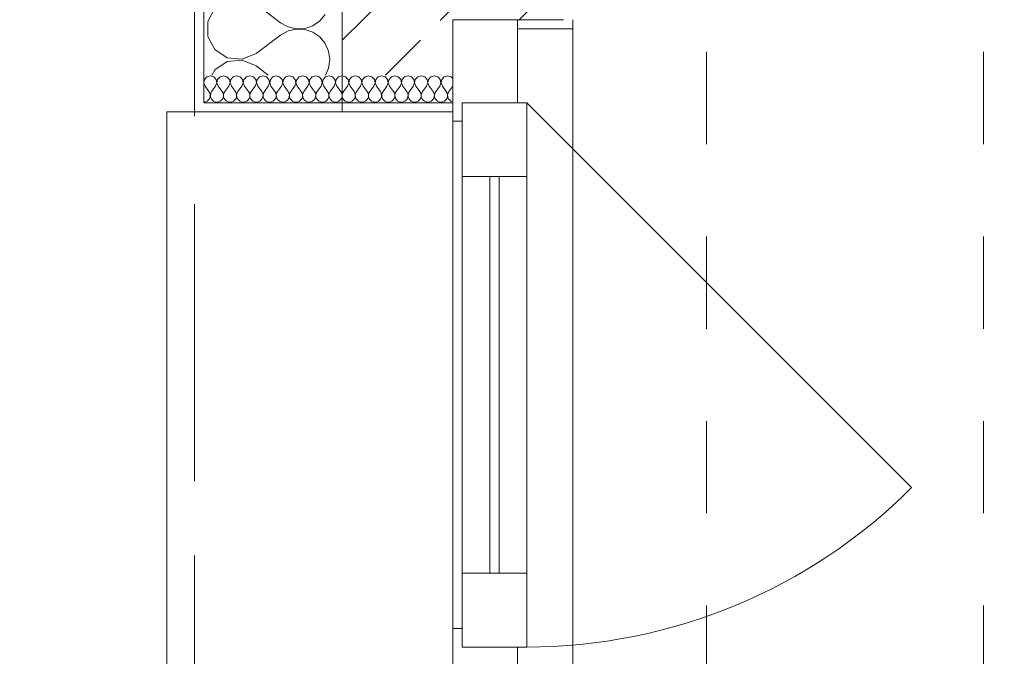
# Model space of a CAD drawing. Header units: metres. Extents: x -3.6 to 84.5, y -11 to 16.8.
# Tile 414 of 656: x 43.5 to 44.6, y -1.6 to -0.9. Entities that reach past the tile are written whole.
import ezdxf

# ---------------------------------------------------------------- set-up
doc = ezdxf.new("R2010")
doc.units = ezdxf.units.M
doc.header["$MEASUREMENT"] = 0
for name, pattern in [('Strichlinie doppelt', [0.546806, 0.264583, -0.105833, 0.070556, -0.105833]), ('Strichlinie eng', [0.115, 0.075, -0.04]), ('Untersicht', [0.1, 0.075, -0.025]), ('Wipeout_Contour', [1, 0, -1])]:
    doc.linetypes.add(name, pattern=pattern)
for name, color, linetype in [('152 - Bemaßung_ Beschriftung.Ausbau', 7, 'Continuous'), ('301 - Elemente.Linie', 7, 'Continuous'), ('451 - Universal.Achsen Raster', 7, 'Continuous'), ('603 - Struktur.Bodenplatte_ Decke Roh', 7, 'Continuous'), ('604 - Struktur.Wand Aussen', 7, 'Continuous')]:
    doc.layers.add(name, color=color, linetype=linetype)
doc.styles.add('ERSTELLTER_STIL_2', font='txt')
doc.dimstyles.new('ERSTELLTER_STIL__3', dxfattribs={"dimtxt": 0.1, "dimasz": 0.0532, "dimexe": 0.18, "dimexo": 0.0625, "dimgap": 0, "dimtad": 1, "dimtih": 1, "dimtoh": 1, "dimzin": 0, "dimdsep": 46, "dimtxsty": 'ERSTELLTER_STIL_2', "dimblk": 'ARROWHEAD_2', "dimblk1": 'ARROWHEAD_2', "dimblk2": 'ARROWHEAD_2', "dimcen": 0.09, "dimse1": 1, "dimse2": 1, "dimclrd": 7, "dimclre": 7, "dimclrt": 7, "dimazin": 0, "dimtfac": 1, "dimtdec": 4, "dimtmove": 0, "dimatfit": 3, "dimfxl": 1, "dimtolj": 1, "dimtzin": 0, "dimarcsym": 0})
pattern_1 = [(0, (0, 0), (0, 0.08660254), [0, -0.05]), (0, (0.025, 0.0433), (0, 0.08660254), [0, -0.05])]

# ---------------------------------------------------------------- blocks, each defined once
blk = doc.blocks.new('*X220')
at = {"layer": '604 - Struktur.Wand Aussen', "color": 7, "linetype": 'Continuous', "lineweight": 5}
for p, q in [((43.7967, -0.8733), (43.8233, -0.8933)), ((43.752, -0.8776), (43.7443, -0.8919)), ((43.8658, -0.8913), (43.8717, -0.8842)), ((43.7443, -0.8919), (43.7443, -0.9081)), ((43.8233, -0.8933), (43.8314, -0.8978)), ((43.8582, -0.8965), (43.8658, -0.8913)), ((43.7967, -0.9267), (43.8233, -0.9067)), ((43.8314, -0.9022), (43.8233, -0.9067)), ((43.8314, -0.8978), (43.8403, -0.8999)), ((43.8403, -0.9001), (43.8314, -0.9022)), ((43.8403, -0.8999), (43.8495, -0.8994)), ((43.8495, -0.9006), (43.8403, -0.9001)), ((43.8495, -0.8994), (43.8582, -0.8965)), ((43.8582, -0.9035), (43.8495, -0.9006)), ((43.8658, -0.9087), (43.8582, -0.9035)), ((43.7443, -0.9081), (43.752, -0.9224)), ((43.8717, -0.9158), (43.8658, -0.9087)), ((43.8754, -0.9242), (43.8717, -0.9158)), ((43.752, -0.9224), (43.7655, -0.9314)), ((43.7817, -0.9329), (43.7967, -0.9267)), ((43.8767, -0.9333), (43.8754, -0.9242)), ((43.7655, -0.9352), (43.752, -0.9442)), ((43.7655, -0.9314), (43.7817, -0.9329)), ((43.7817, -0.9337), (43.7655, -0.9352)), ((43.7967, -0.94), (43.7817, -0.9337)), ((43.8754, -0.9424), (43.8767, -0.9333)), ((43.752, -0.9442), (43.7489, -0.95)), ((43.7967, -0.94), (43.81, -0.95)), ((43.8721, -0.95), (43.8754, -0.9424))]:
    blk.add_line(p, q, dxfattribs=at)
blk = doc.blocks.new('*X223')
at = {"layer": '604 - Struktur.Wand Aussen', "color": 7, "linetype": 'Continuous', "lineweight": 5}
for p, q in [((43.7408, -0.9547), (43.74, -0.9585)), ((43.74, -0.9585), (43.7414, -0.9621)), ((43.7434, -0.9518), (43.7408, -0.9547)), ((43.7471, -0.9507), (43.7434, -0.9518)), ((43.7509, -0.9518), (43.7471, -0.9507)), ((43.7535, -0.9547), (43.7509, -0.9518)), ((43.7529, -0.9621), (43.7543, -0.9585)), ((43.7543, -0.9585), (43.7535, -0.9547)), ((43.755, -0.9547), (43.7543, -0.9585)), ((43.7543, -0.9585), (43.7557, -0.9621)), ((43.7577, -0.9518), (43.755, -0.9547)), ((43.7614, -0.9507), (43.7577, -0.9518)), ((43.7652, -0.9518), (43.7614, -0.9507)), ((43.7678, -0.9547), (43.7652, -0.9518)), ((43.7671, -0.9621), (43.7685, -0.9585)), ((43.7685, -0.9585), (43.7678, -0.9547)), ((43.7693, -0.9547), (43.7686, -0.9585)), ((43.7686, -0.9585), (43.77, -0.9621)), ((43.772, -0.9518), (43.7693, -0.9547)), ((43.7757, -0.9507), (43.772, -0.9518)), ((43.7795, -0.9518), (43.7757, -0.9507)), ((43.7821, -0.9547), (43.7795, -0.9518)), ((43.7814, -0.9621), (43.7828, -0.9585)), ((43.7828, -0.9585), (43.7821, -0.9547)), ((43.7836, -0.9547), (43.7829, -0.9585)), ((43.7829, -0.9585), (43.7843, -0.9621)), ((43.7862, -0.9518), (43.7836, -0.9547)), ((43.79, -0.9507), (43.7862, -0.9518)), ((43.7938, -0.9518), (43.79, -0.9507)), ((43.7964, -0.9547), (43.7938, -0.9518)), ((43.7957, -0.9621), (43.7971, -0.9585)), ((43.7971, -0.9585), (43.7964, -0.9547)), ((43.7979, -0.9547), (43.7972, -0.9585)), ((43.7972, -0.9585), (43.7986, -0.9621)), ((43.8005, -0.9518), (43.7979, -0.9547)), ((43.8043, -0.9507), (43.8005, -0.9518)), ((43.808, -0.9518), (43.8043, -0.9507)), ((43.8107, -0.9547), (43.808, -0.9518)), ((43.81, -0.9621), (43.8114, -0.9585)), ((43.8114, -0.9585), (43.8107, -0.9547)), ((43.8122, -0.9547), (43.8115, -0.9585)), ((43.8115, -0.9585), (43.8129, -0.9621)), ((43.8148, -0.9518), (43.8122, -0.9547)), ((43.8186, -0.9507), (43.8148, -0.9518)), ((43.8223, -0.9518), (43.8186, -0.9507)), ((43.825, -0.9547), (43.8223, -0.9518)), ((43.8243, -0.9621), (43.8257, -0.9585)), ((43.8257, -0.9585), (43.825, -0.9547)), ((43.8265, -0.9547), (43.8257, -0.9585)), ((43.8257, -0.9585), (43.8271, -0.9621)), ((43.8291, -0.9518), (43.8265, -0.9547)), ((43.8329, -0.9507), (43.8291, -0.9518)), ((43.8366, -0.9518), (43.8329, -0.9507)), ((43.8392, -0.9547), (43.8366, -0.9518)), ((43.8386, -0.9621), (43.84, -0.9585)), ((43.84, -0.9585), (43.8392, -0.9547)), ((43.8408, -0.9547), (43.84, -0.9585)), ((43.84, -0.9585), (43.8414, -0.9621)), ((43.8434, -0.9518), (43.8408, -0.9547)), ((43.8471, -0.9507), (43.8434, -0.9518)), ((43.8509, -0.9518), (43.8471, -0.9507)), ((43.8535, -0.9547), (43.8509, -0.9518)), ((43.8529, -0.9621), (43.8543, -0.9585)), ((43.8543, -0.9585), (43.8535, -0.9547)), ((43.855, -0.9547), (43.8543, -0.9585)), ((43.8543, -0.9585), (43.8557, -0.9621)), ((43.8577, -0.9518), (43.855, -0.9547)), ((43.8614, -0.9507), (43.8577, -0.9518)), ((43.8652, -0.9518), (43.8614, -0.9507)), ((43.8678, -0.9547), (43.8652, -0.9518)), ((43.8671, -0.9621), (43.8685, -0.9585)), ((43.8685, -0.9585), (43.8678, -0.9547)), ((43.8693, -0.9547), (43.8686, -0.9585)), ((43.8686, -0.9585), (43.87, -0.9621)), ((43.872, -0.9518), (43.8693, -0.9547)), ((43.8757, -0.9507), (43.872, -0.9518)), ((43.8795, -0.9518), (43.8757, -0.9507)), ((43.8821, -0.9547), (43.8795, -0.9518)), ((43.8814, -0.9621), (43.8828, -0.9585)), ((43.8828, -0.9585), (43.8821, -0.9547)), ((43.8836, -0.9547), (43.8829, -0.9585)), ((43.8829, -0.9585), (43.8843, -0.9621)), ((43.8862, -0.9518), (43.8836, -0.9547)), ((43.89, -0.9507), (43.8862, -0.9518)), ((43.8938, -0.9518), (43.89, -0.9507)), ((43.8964, -0.9547), (43.8938, -0.9518)), ((43.8957, -0.9621), (43.8971, -0.9585)), ((43.8971, -0.9585), (43.8964, -0.9547)), ((43.8979, -0.9547), (43.8972, -0.9585)), ((43.8972, -0.9585), (43.8986, -0.9621)), ((43.9005, -0.9518), (43.8979, -0.9547)), ((43.9043, -0.9507), (43.9005, -0.9518)), ((43.908, -0.9518), (43.9043, -0.9507)), ((43.9107, -0.9547), (43.908, -0.9518)), ((43.91, -0.9621), (43.9114, -0.9585)), ((43.9114, -0.9585), (43.9107, -0.9547)), ((43.9122, -0.9547), (43.9115, -0.9585)), ((43.9115, -0.9585), (43.9129, -0.9621)), ((43.9148, -0.9518), (43.9122, -0.9547)), ((43.9186, -0.9507), (43.9148, -0.9518)), ((43.9223, -0.9518), (43.9186, -0.9507)), ((43.925, -0.9547), (43.9223, -0.9518)), ((43.9243, -0.9621), (43.9257, -0.9585)), ((43.9257, -0.9585), (43.925, -0.9547)), ((43.9265, -0.9547), (43.9257, -0.9585)), ((43.9257, -0.9585), (43.9271, -0.9621)), ((43.9291, -0.9518), (43.9265, -0.9547)), ((43.9329, -0.9507), (43.9291, -0.9518)), ((43.9366, -0.9518), (43.9329, -0.9507)), ((43.9392, -0.9547), (43.9366, -0.9518)), ((43.9386, -0.9621), (43.94, -0.9585)), ((43.94, -0.9585), (43.9392, -0.9547)), ((43.9408, -0.9547), (43.94, -0.9585)), ((43.94, -0.9585), (43.9414, -0.9621)), ((43.9434, -0.9518), (43.9408, -0.9547)), ((43.9471, -0.9507), (43.9434, -0.9518)), ((43.9509, -0.9518), (43.9471, -0.9507)), ((43.9535, -0.9547), (43.9509, -0.9518)), ((43.9529, -0.9621), (43.9543, -0.9585)), ((43.9543, -0.9585), (43.9535, -0.9547)), ((43.955, -0.9547), (43.9543, -0.9585)), ((43.9543, -0.9585), (43.9557, -0.9621)), ((43.9577, -0.9518), (43.955, -0.9547)), ((43.9614, -0.9507), (43.9577, -0.9518)), ((43.9652, -0.9518), (43.9614, -0.9507)), ((43.9678, -0.9547), (43.9652, -0.9518)), ((43.9671, -0.9621), (43.9685, -0.9585)), ((43.9685, -0.9585), (43.9678, -0.9547)), ((43.9693, -0.9547), (43.9686, -0.9585)), ((43.9686, -0.9585), (43.97, -0.9621)), ((43.972, -0.9518), (43.9693, -0.9547)), ((43.9757, -0.9507), (43.972, -0.9518)), ((43.9795, -0.9518), (43.9757, -0.9507)), ((43.9821, -0.9547), (43.9795, -0.9518)), ((43.9814, -0.9621), (43.9828, -0.9585)), ((43.9828, -0.9585), (43.9821, -0.9547)), ((43.9836, -0.9547), (43.9829, -0.9585)), ((43.9829, -0.9585), (43.9843, -0.9621)), ((43.9862, -0.9518), (43.9836, -0.9547)), ((43.99, -0.9507), (43.9862, -0.9518)), ((43.9938, -0.9518), (43.99, -0.9507)), ((43.9964, -0.9547), (43.9938, -0.9518)), ((43.9957, -0.9621), (43.9971, -0.9585)), ((43.9971, -0.9585), (43.9964, -0.9547)), ((43.9979, -0.9547), (43.9972, -0.9585)), ((43.9972, -0.9585), (43.9986, -0.9621)), ((44.0005, -0.9518), (43.9979, -0.9547)), ((44.0043, -0.9507), (44.0005, -0.9518)), ((44.008, -0.9518), (44.0043, -0.9507)), ((44.01, -0.9539), (44.008, -0.9518)), ((43.7414, -0.9621), (43.7457, -0.9679)), ((43.7467, -0.9696), (43.7457, -0.9679)), ((43.7471, -0.9715), (43.7467, -0.9696)), ((43.7476, -0.9696), (43.7472, -0.9715)), ((43.7486, -0.9679), (43.7476, -0.9696)), ((43.7529, -0.9621), (43.7486, -0.9679)), ((43.7557, -0.9621), (43.76, -0.9679)), ((43.761, -0.9696), (43.76, -0.9679)), ((43.7614, -0.9715), (43.761, -0.9696)), ((43.7619, -0.9696), (43.7615, -0.9715)), ((43.7629, -0.9679), (43.7619, -0.9696)), ((43.7671, -0.9621), (43.7629, -0.9679)), ((43.77, -0.9621), (43.7743, -0.9679)), ((43.7752, -0.9696), (43.7743, -0.9679)), ((43.7757, -0.9715), (43.7752, -0.9696)), ((43.7762, -0.9696), (43.7757, -0.9715)), ((43.7771, -0.9679), (43.7762, -0.9696)), ((43.7814, -0.9621), (43.7771, -0.9679)), ((43.7843, -0.9621), (43.7886, -0.9679)), ((43.7895, -0.9696), (43.7886, -0.9679)), ((43.79, -0.9715), (43.7895, -0.9696)), ((43.7905, -0.9696), (43.79, -0.9715)), ((43.7914, -0.9679), (43.7905, -0.9696)), ((43.7957, -0.9621), (43.7914, -0.9679)), ((43.7986, -0.9621), (43.8029, -0.9679)), ((43.8038, -0.9696), (43.8029, -0.9679)), ((43.8043, -0.9715), (43.8038, -0.9696)), ((43.8048, -0.9696), (43.8043, -0.9715)), ((43.8057, -0.9679), (43.8048, -0.9696)), ((43.81, -0.9621), (43.8057, -0.9679)), ((43.8129, -0.9621), (43.8171, -0.9679)), ((43.8181, -0.9696), (43.8171, -0.9679)), ((43.8185, -0.9715), (43.8181, -0.9696)), ((43.819, -0.9696), (43.8186, -0.9715)), ((43.82, -0.9679), (43.819, -0.9696)), ((43.8243, -0.9621), (43.82, -0.9679)), ((43.8271, -0.9621), (43.8314, -0.9679)), ((43.8324, -0.9696), (43.8314, -0.9679)), ((43.8328, -0.9715), (43.8324, -0.9696)), ((43.8333, -0.9696), (43.8329, -0.9715)), ((43.8343, -0.9679), (43.8333, -0.9696)), ((43.8386, -0.9621), (43.8343, -0.9679)), ((43.8414, -0.9621), (43.8457, -0.9679)), ((43.8467, -0.9696), (43.8457, -0.9679)), ((43.8471, -0.9715), (43.8467, -0.9696)), ((43.8476, -0.9696), (43.8472, -0.9715)), ((43.8486, -0.9679), (43.8476, -0.9696)), ((43.8529, -0.9621), (43.8486, -0.9679)), ((43.8557, -0.9621), (43.86, -0.9679)), ((43.861, -0.9696), (43.86, -0.9679)), ((43.8614, -0.9715), (43.861, -0.9696)), ((43.8619, -0.9696), (43.8615, -0.9715)), ((43.8629, -0.9679), (43.8619, -0.9696)), ((43.8671, -0.9621), (43.8629, -0.9679)), ((43.87, -0.9621), (43.8743, -0.9679)), ((43.8752, -0.9696), (43.8743, -0.9679)), ((43.8757, -0.9715), (43.8752, -0.9696)), ((43.8762, -0.9696), (43.8757, -0.9715)), ((43.8771, -0.9679), (43.8762, -0.9696)), ((43.8814, -0.9621), (43.8771, -0.9679)), ((43.8843, -0.9621), (43.8886, -0.9679)), ((43.8895, -0.9696), (43.8886, -0.9679)), ((43.89, -0.9715), (43.8895, -0.9696)), ((43.8905, -0.9696), (43.89, -0.9715)), ((43.8914, -0.9679), (43.8905, -0.9696)), ((43.8957, -0.9621), (43.8914, -0.9679)), ((43.8986, -0.9621), (43.9029, -0.9679)), ((43.9038, -0.9696), (43.9029, -0.9679)), ((43.9043, -0.9715), (43.9038, -0.9696)), ((43.9048, -0.9696), (43.9043, -0.9715)), ((43.9057, -0.9679), (43.9048, -0.9696)), ((43.91, -0.9621), (43.9057, -0.9679)), ((43.9129, -0.9621), (43.9171, -0.9679)), ((43.9181, -0.9696), (43.9171, -0.9679)), ((43.9185, -0.9715), (43.9181, -0.9696)), ((43.919, -0.9696), (43.9186, -0.9715)), ((43.92, -0.9679), (43.919, -0.9696)), ((43.9243, -0.9621), (43.92, -0.9679)), ((43.9271, -0.9621), (43.9314, -0.9679)), ((43.9324, -0.9696), (43.9314, -0.9679)), ((43.9328, -0.9715), (43.9324, -0.9696)), ((43.9333, -0.9696), (43.9329, -0.9715)), ((43.9343, -0.9679), (43.9333, -0.9696)), ((43.9386, -0.9621), (43.9343, -0.9679)), ((43.9414, -0.9621), (43.9457, -0.9679)), ((43.9467, -0.9696), (43.9457, -0.9679)), ((43.9471, -0.9715), (43.9467, -0.9696)), ((43.9476, -0.9696), (43.9472, -0.9715)), ((43.9486, -0.9679), (43.9476, -0.9696)), ((43.9529, -0.9621), (43.9486, -0.9679)), ((43.9557, -0.9621), (43.96, -0.9679)), ((43.961, -0.9696), (43.96, -0.9679)), ((43.9614, -0.9715), (43.961, -0.9696)), ((43.9619, -0.9696), (43.9615, -0.9715)), ((43.9629, -0.9679), (43.9619, -0.9696)), ((43.9671, -0.9621), (43.9629, -0.9679)), ((43.97, -0.9621), (43.9743, -0.9679)), ((43.9752, -0.9696), (43.9743, -0.9679)), ((43.9757, -0.9715), (43.9752, -0.9696)), ((43.9762, -0.9696), (43.9757, -0.9715)), ((43.9771, -0.9679), (43.9762, -0.9696)), ((43.9814, -0.9621), (43.9771, -0.9679)), ((43.9843, -0.9621), (43.9886, -0.9679)), ((43.9895, -0.9696), (43.9886, -0.9679)), ((43.99, -0.9715), (43.9895, -0.9696)), ((43.9905, -0.9696), (43.99, -0.9715)), ((43.9914, -0.9679), (43.9905, -0.9696)), ((43.9957, -0.9621), (43.9914, -0.9679)), ((43.9986, -0.9621), (44.0029, -0.9679)), ((44.0038, -0.9696), (44.0029, -0.9679)), ((44.0043, -0.9715), (44.0038, -0.9696)), ((44.0048, -0.9696), (44.0043, -0.9715)), ((44.0057, -0.9679), (44.0048, -0.9696)), ((44.01, -0.9621), (44.0057, -0.9679)), ((43.74, -0.9793), (43.742, -0.979)), ((43.742, -0.979), (43.7438, -0.9782)), ((43.7438, -0.9782), (43.7453, -0.977)), ((43.7453, -0.977), (43.7464, -0.9753)), ((43.7464, -0.9753), (43.747, -0.9735)), ((43.747, -0.9735), (43.7471, -0.9715)), ((43.7472, -0.9715), (43.7473, -0.9735)), ((43.7473, -0.9735), (43.7479, -0.9753)), ((43.7479, -0.9753), (43.749, -0.977)), ((43.749, -0.977), (43.7505, -0.9782)), ((43.7505, -0.9782), (43.7523, -0.979)), ((43.7523, -0.979), (43.7543, -0.9793)), ((43.7543, -0.9793), (43.7562, -0.979)), ((43.7562, -0.979), (43.758, -0.9782)), ((43.758, -0.9782), (43.7596, -0.977)), ((43.7596, -0.977), (43.7607, -0.9753)), ((43.7607, -0.9753), (43.7613, -0.9735)), ((43.7613, -0.9735), (43.7614, -0.9715)), ((43.7615, -0.9715), (43.7616, -0.9735)), ((43.7616, -0.9735), (43.7622, -0.9753)), ((43.7622, -0.9753), (43.7633, -0.977)), ((43.7633, -0.977), (43.7648, -0.9782)), ((43.7648, -0.9782), (43.7666, -0.979)), ((43.7666, -0.979), (43.7686, -0.9793)), ((43.7686, -0.9793), (43.7705, -0.979)), ((43.7705, -0.979), (43.7723, -0.9782)), ((43.7723, -0.9782), (43.7738, -0.977)), ((43.7738, -0.977), (43.775, -0.9753)), ((43.775, -0.9753), (43.7756, -0.9735)), ((43.7756, -0.9735), (43.7757, -0.9715)), ((43.7757, -0.9715), (43.7758, -0.9735)), ((43.7758, -0.9735), (43.7765, -0.9753)), ((43.7765, -0.9753), (43.7776, -0.977)), ((43.7776, -0.977), (43.7791, -0.9782)), ((43.7791, -0.9782), (43.7809, -0.979)), ((43.7809, -0.979), (43.7829, -0.9793)), ((43.7829, -0.9793), (43.7848, -0.979)), ((43.7848, -0.979), (43.7866, -0.9782)), ((43.7866, -0.9782), (43.7881, -0.977)), ((43.7881, -0.977), (43.7892, -0.9753)), ((43.7892, -0.9753), (43.7899, -0.9735)), ((43.7899, -0.9735), (43.79, -0.9715)), ((43.79, -0.9715), (43.7901, -0.9735)), ((43.7901, -0.9735), (43.7908, -0.9753)), ((43.7908, -0.9753), (43.7919, -0.977)), ((43.7919, -0.977), (43.7934, -0.9782)), ((43.7934, -0.9782), (43.7952, -0.979)), ((43.7952, -0.979), (43.7971, -0.9793)), ((43.7971, -0.9793), (43.7991, -0.979)), ((43.7991, -0.979), (43.8009, -0.9782)), ((43.8009, -0.9782), (43.8024, -0.977)), ((43.8024, -0.977), (43.8035, -0.9753)), ((43.8035, -0.9753), (43.8042, -0.9735)), ((43.8042, -0.9735), (43.8043, -0.9715)), ((43.8043, -0.9715), (43.8044, -0.9735)), ((43.8044, -0.9735), (43.805, -0.9753)), ((43.805, -0.9753), (43.8062, -0.977)), ((43.8062, -0.977), (43.8077, -0.9782)), ((43.8077, -0.9782), (43.8095, -0.979)), ((43.8095, -0.979), (43.8114, -0.9793)), ((43.8114, -0.9793), (43.8134, -0.979)), ((43.8134, -0.979), (43.8152, -0.9782)), ((43.8152, -0.9782), (43.8167, -0.977)), ((43.8167, -0.977), (43.8178, -0.9753)), ((43.8178, -0.9753), (43.8184, -0.9735)), ((43.8184, -0.9735), (43.8185, -0.9715)), ((43.8186, -0.9715), (43.8187, -0.9735)), ((43.8187, -0.9735), (43.8193, -0.9753)), ((43.8193, -0.9753), (43.8204, -0.977)), ((43.8204, -0.977), (43.822, -0.9782)), ((43.822, -0.9782), (43.8238, -0.979)), ((43.8238, -0.979), (43.8257, -0.9793)), ((43.8257, -0.9793), (43.8277, -0.979)), ((43.8277, -0.979), (43.8295, -0.9782)), ((43.8295, -0.9782), (43.831, -0.977)), ((43.831, -0.977), (43.8321, -0.9753)), ((43.8321, -0.9753), (43.8327, -0.9735)), ((43.8327, -0.9735), (43.8328, -0.9715)), ((43.8329, -0.9715), (43.833, -0.9735)), ((43.833, -0.9735), (43.8336, -0.9753)), ((43.8336, -0.9753), (43.8347, -0.977)), ((43.8347, -0.977), (43.8362, -0.9782)), ((43.8362, -0.9782), (43.838, -0.979)), ((43.838, -0.979), (43.84, -0.9793)), ((43.84, -0.9793), (43.842, -0.979)), ((43.842, -0.979), (43.8438, -0.9782)), ((43.8438, -0.9782), (43.8453, -0.977)), ((43.8453, -0.977), (43.8464, -0.9753)), ((43.8464, -0.9753), (43.847, -0.9735)), ((43.847, -0.9735), (43.8471, -0.9715)), ((43.8472, -0.9715), (43.8473, -0.9735)), ((43.8473, -0.9735), (43.8479, -0.9753)), ((43.8479, -0.9753), (43.849, -0.977)), ((43.849, -0.977), (43.8505, -0.9782)), ((43.8505, -0.9782), (43.8523, -0.979)), ((43.8523, -0.979), (43.8543, -0.9793)), ((43.8543, -0.9793), (43.8562, -0.979)), ((43.8562, -0.979), (43.858, -0.9782)), ((43.858, -0.9782), (43.8596, -0.977)), ((43.8596, -0.977), (43.8607, -0.9753)), ((43.8607, -0.9753), (43.8613, -0.9735)), ((43.8613, -0.9735), (43.8614, -0.9715)), ((43.8615, -0.9715), (43.8616, -0.9735)), ((43.8616, -0.9735), (43.8622, -0.9753)), ((43.8622, -0.9753), (43.8633, -0.977)), ((43.8633, -0.977), (43.8648, -0.9782)), ((43.8648, -0.9782), (43.8666, -0.979)), ((43.8666, -0.979), (43.8686, -0.9793)), ((43.8686, -0.9793), (43.8705, -0.979)), ((43.8705, -0.979), (43.8723, -0.9782)), ((43.8723, -0.9782), (43.8738, -0.977)), ((43.8738, -0.977), (43.875, -0.9753)), ((43.875, -0.9753), (43.8756, -0.9735)), ((43.8756, -0.9735), (43.8757, -0.9715)), ((43.8757, -0.9715), (43.8758, -0.9735)), ((43.8758, -0.9735), (43.8765, -0.9753)), ((43.8765, -0.9753), (43.8776, -0.977)), ((43.8776, -0.977), (43.8791, -0.9782)), ((43.8791, -0.9782), (43.8809, -0.979)), ((43.8809, -0.979), (43.8829, -0.9793)), ((43.8829, -0.9793), (43.8848, -0.979)), ((43.8848, -0.979), (43.8866, -0.9782)), ((43.8866, -0.9782), (43.8881, -0.977)), ((43.8881, -0.977), (43.8892, -0.9753)), ((43.8892, -0.9753), (43.8899, -0.9735)), ((43.8899, -0.9735), (43.89, -0.9715)), ((43.89, -0.9715), (43.8901, -0.9735)), ((43.8901, -0.9735), (43.8908, -0.9753)), ((43.8908, -0.9753), (43.8919, -0.977)), ((43.8919, -0.977), (43.8934, -0.9782)), ((43.8934, -0.9782), (43.8952, -0.979)), ((43.8952, -0.979), (43.8971, -0.9793)), ((43.8971, -0.9793), (43.8991, -0.979)), ((43.8991, -0.979), (43.9009, -0.9782)), ((43.9009, -0.9782), (43.9024, -0.977)), ((43.9024, -0.977), (43.9035, -0.9753)), ((43.9035, -0.9753), (43.9042, -0.9735)), ((43.9042, -0.9735), (43.9043, -0.9715)), ((43.9043, -0.9715), (43.9044, -0.9735)), ((43.9044, -0.9735), (43.905, -0.9753)), ((43.905, -0.9753), (43.9062, -0.977)), ((43.9062, -0.977), (43.9077, -0.9782)), ((43.9077, -0.9782), (43.9095, -0.979)), ((43.9095, -0.979), (43.9114, -0.9793)), ((43.9114, -0.9793), (43.9134, -0.979)), ((43.9134, -0.979), (43.9152, -0.9782)), ((43.9152, -0.9782), (43.9167, -0.977)), ((43.9167, -0.977), (43.9178, -0.9753)), ((43.9178, -0.9753), (43.9184, -0.9735)), ((43.9184, -0.9735), (43.9185, -0.9715)), ((43.9186, -0.9715), (43.9187, -0.9735)), ((43.9187, -0.9735), (43.9193, -0.9753)), ((43.9193, -0.9753), (43.9204, -0.977)), ((43.9204, -0.977), (43.922, -0.9782)), ((43.922, -0.9782), (43.9238, -0.979)), ((43.9238, -0.979), (43.9257, -0.9793)), ((43.9257, -0.9793), (43.9277, -0.979)), ((43.9277, -0.979), (43.9295, -0.9782)), ((43.9295, -0.9782), (43.931, -0.977)), ((43.931, -0.977), (43.9321, -0.9753)), ((43.9321, -0.9753), (43.9327, -0.9735)), ((43.9327, -0.9735), (43.9328, -0.9715)), ((43.9329, -0.9715), (43.933, -0.9735)), ((43.933, -0.9735), (43.9336, -0.9753)), ((43.9336, -0.9753), (43.9347, -0.977)), ((43.9347, -0.977), (43.9362, -0.9782)), ((43.9362, -0.9782), (43.938, -0.979)), ((43.938, -0.979), (43.94, -0.9793)), ((43.94, -0.9793), (43.942, -0.979)), ((43.942, -0.979), (43.9438, -0.9782)), ((43.9438, -0.9782), (43.9453, -0.977)), ((43.9453, -0.977), (43.9464, -0.9753)), ((43.9464, -0.9753), (43.947, -0.9735)), ((43.947, -0.9735), (43.9471, -0.9715)), ((43.9472, -0.9715), (43.9473, -0.9735)), ((43.9473, -0.9735), (43.9479, -0.9753)), ((43.9479, -0.9753), (43.949, -0.977)), ((43.949, -0.977), (43.9505, -0.9782)), ((43.9505, -0.9782), (43.9523, -0.979)), ((43.9523, -0.979), (43.9543, -0.9793)), ((43.9543, -0.9793), (43.9562, -0.979)), ((43.9562, -0.979), (43.958, -0.9782)), ((43.958, -0.9782), (43.9596, -0.977)), ((43.9596, -0.977), (43.9607, -0.9753)), ((43.9607, -0.9753), (43.9613, -0.9735)), ((43.9613, -0.9735), (43.9614, -0.9715)), ((43.9615, -0.9715), (43.9616, -0.9735)), ((43.9616, -0.9735), (43.9622, -0.9753)), ((43.9622, -0.9753), (43.9633, -0.977)), ((43.9633, -0.977), (43.9648, -0.9782)), ((43.9648, -0.9782), (43.9666, -0.979)), ((43.9666, -0.979), (43.9686, -0.9793)), ((43.9686, -0.9793), (43.9705, -0.979)), ((43.9705, -0.979), (43.9723, -0.9782)), ((43.9723, -0.9782), (43.9738, -0.977)), ((43.9738, -0.977), (43.975, -0.9753)), ((43.975, -0.9753), (43.9756, -0.9735)), ((43.9756, -0.9735), (43.9757, -0.9715)), ((43.9757, -0.9715), (43.9758, -0.9735)), ((43.9758, -0.9735), (43.9765, -0.9753)), ((43.9765, -0.9753), (43.9776, -0.977)), ((43.9776, -0.977), (43.9791, -0.9782)), ((43.9791, -0.9782), (43.9809, -0.979)), ((43.9809, -0.979), (43.9829, -0.9793)), ((43.9829, -0.9793), (43.9848, -0.979)), ((43.9848, -0.979), (43.9866, -0.9782)), ((43.9866, -0.9782), (43.9881, -0.977)), ((43.9881, -0.977), (43.9892, -0.9753)), ((43.9892, -0.9753), (43.9899, -0.9735)), ((43.9899, -0.9735), (43.99, -0.9715)), ((43.99, -0.9715), (43.9901, -0.9735)), ((43.9901, -0.9735), (43.9908, -0.9753)), ((43.9908, -0.9753), (43.9919, -0.977)), ((43.9919, -0.977), (43.9934, -0.9782)), ((43.9934, -0.9782), (43.9952, -0.979)), ((43.9952, -0.979), (43.9971, -0.9793)), ((43.9971, -0.9793), (43.9991, -0.979)), ((43.9991, -0.979), (44.0009, -0.9782)), ((44.0009, -0.9782), (44.0024, -0.977)), ((44.0024, -0.977), (44.0035, -0.9753)), ((44.0035, -0.9753), (44.0042, -0.9735)), ((44.0042, -0.9735), (44.0043, -0.9715)), ((44.0043, -0.9715), (44.0044, -0.9735)), ((44.0044, -0.9735), (44.005, -0.9753)), ((44.005, -0.9753), (44.0062, -0.977)), ((44.0062, -0.977), (44.0077, -0.9782)), ((44.0077, -0.9782), (44.0095, -0.979)), ((44.0095, -0.979), (44.01, -0.9791))]:
    blk.add_line(p, q, dxfattribs=at)
blk = doc.blocks.new('*D271')
at = {"layer": '152 - Bemaßung_ Beschriftung.Ausbau', "color": 7, "linetype": 'Continuous', "lineweight": 5}
for p, q in [((43.14, -8.6375), (43.14, -8.5325)), ((43.1602, -8.55), (43.1198, -8.62)), ((43.7602, -8.55), (43.7198, -8.62)), ((41.94, -8.585), (43.14, -8.585)), ((43.14, -8.585), (43.74, -8.585))]:
    blk.add_line(p, q, dxfattribs=at)
at = {"layer": '152 - Bemaßung_ Beschriftung.Ausbau', "color": 7, "lineweight": 5, "insert": (43.3641, -8.565), "char_height": 0.1, "attachment_point": 7, "style": 'ERSTELLTER_STIL_2'}
blk.add_mtext('\\A1;{\\pql;\\fArial|b0|i0|c0|p38;60}', dxfattribs=at)
blk = doc.blocks.new('ARROWHEAD_2')
at = {"color": 0, "linetype": 'Continuous', "lineweight": 0}
for p, q in [((-0.378, -0.655), (0.378, 0.655)), ((0, 0), (-1, 0))]:
    blk.add_line(p, q, dxfattribs=at)
blk = doc.blocks.new('*D292')
at = {"layer": '152 - Bemaßung_ Beschriftung.Ausbau', "color": 7, "linetype": 'Continuous', "lineweight": 5}
for p, q in [((40.44, -9.1375), (40.44, -9.0325)), ((40.4602, -9.05), (40.4198, -9.12)), ((44.0102, -9.05), (43.9698, -9.12)), ((40.365, -9.085), (40.44, -9.085)), ((40.44, -9.085), (43.99, -9.085))]:
    blk.add_line(p, q, dxfattribs=at)
at = {"layer": '152 - Bemaßung_ Beschriftung.Ausbau', "color": 7, "lineweight": 5, "char_height": 0.1, "attachment_point": 7, "style": 'ERSTELLTER_STIL_2'}
for s, insert in [('\\A1;{\\pql;\\fArial|b0|i0|c0|p38;7\\fArial|b0|i0|c0|p38;\\A1{\\H.66x;\\S5^  ;}}', (40.4603, -9.0661)), ('\\A1;{\\pql;\\fArial|b0|i0|c0|p38;3,55}', (42.145, -9.065))]:
    blk.add_mtext(s, dxfattribs=dict(at, insert=insert))
blk = doc.blocks.new('*D293')
at = {"layer": '152 - Bemaßung_ Beschriftung.Ausbau', "color": 7, "linetype": 'Continuous', "lineweight": 5}
for p, q in [((43.99, -9.1375), (43.99, -9.0325)), ((44.0102, -9.05), (43.9698, -9.12)), ((44.5602, -9.05), (44.5198, -9.12)), ((40.44, -9.085), (43.99, -9.085)), ((43.99, -9.085), (44.54, -9.085))]:
    blk.add_line(p, q, dxfattribs=at)
at = {"layer": '152 - Bemaßung_ Beschriftung.Ausbau', "color": 7, "lineweight": 5, "insert": (44.1891, -9.065), "char_height": 0.1, "attachment_point": 7, "style": 'ERSTELLTER_STIL_2'}
blk.add_mtext('\\A1;{\\pql;\\fArial|b0|i0|c0|p38;55}', dxfattribs=at)
blk = doc.blocks.new('*D294')
at = {"layer": '152 - Bemaßung_ Beschriftung.Ausbau', "color": 7, "linetype": 'Continuous', "lineweight": 5}
for p, q in [((44.54, -9.1375), (44.54, -9.0325)), ((44.5602, -9.05), (44.5198, -9.12)), ((44.8102, -9.05), (44.7698, -9.12)), ((43.99, -9.085), (44.54, -9.085)), ((44.54, -9.085), (44.79, -9.085))]:
    blk.add_line(p, q, dxfattribs=at)
at = {"layer": '152 - Bemaßung_ Beschriftung.Ausbau', "color": 7, "lineweight": 5, "insert": (44.5891, -9.065), "char_height": 0.1, "attachment_point": 7, "style": 'ERSTELLTER_STIL_2'}
blk.add_mtext('\\A1;{\\pql;\\fArial|b0|i0|c0|p38;25}', dxfattribs=at)
blk = doc.blocks.new('*D295')
at = {"layer": '152 - Bemaßung_ Beschriftung.Ausbau', "color": 7, "linetype": 'Continuous', "lineweight": 5}
for p, q in [((44.79, -9.1375), (44.79, -9.0325)), ((44.8102, -9.05), (44.7698, -9.12)), ((47.3102, -9.05), (47.2698, -9.12)), ((44.54, -9.085), (44.79, -9.085)), ((44.79, -9.085), (47.29, -9.085))]:
    blk.add_line(p, q, dxfattribs=at)
at = {"layer": '152 - Bemaßung_ Beschriftung.Ausbau', "color": 7, "lineweight": 5, "char_height": 0.1, "attachment_point": 7, "style": 'ERSTELLTER_STIL_2'}
for s, insert in [('\\A1;{\\pql;\\fArial|b0|i0|c0|p38;2,50}', (45.8311, -9.065)), ('\\A1;{\\pql;\\fArial|b0|i0|c0|p38;15}', (47.118, -9.065))]:
    blk.add_mtext(s, dxfattribs=dict(at, insert=insert))
blk = doc.blocks.new('*D480')
at = {"layer": '152 - Bemaßung_ Beschriftung.Ausbau', "color": 7, "linetype": 'Continuous', "lineweight": 5}
for p, q in [((-0.165, -10.1375), (-0.165, -10.0325)), ((-0.1448, -10.05), (-0.1852, -10.12)), ((43.7602, -10.05), (43.7198, -10.12)), ((-0.1992, -10.085), (-0.165, -10.085)), ((-0.165, -10.085), (43.74, -10.085))]:
    blk.add_line(p, q, dxfattribs=at)
at = {"layer": '152 - Bemaßung_ Beschriftung.Ausbau', "color": 7, "lineweight": 5, "char_height": 0.1, "attachment_point": 7, "style": 'ERSTELLTER_STIL_2'}
for s, insert in [('\\A1;{\\pql;\\fArial|b0|i0|c0|p38;43,90\\fArial|b0|i0|c0|p38;\\A1{\\H.66x;\\S5^  ;}}', (21.5156, -10.0844)), ('\\A1;{\\pql;\\fArial|b0|i0|c0|p38;15}', (43.568, -10.065))]:
    blk.add_mtext(s, dxfattribs=dict(at, insert=insert))
blk = doc.blocks.new('*D516')
at = {"layer": '152 - Bemaßung_ Beschriftung.Ausbau', "color": 7, "linetype": 'Continuous', "lineweight": 5}
for p, q in [((40.28, -9.6375), (40.28, -9.5325)), ((40.3002, -9.55), (40.2598, -9.62)), ((43.6002, -9.55), (43.5598, -9.62)), ((39.98, -9.585), (40.28, -9.585)), ((40.28, -9.585), (43.58, -9.585))]:
    blk.add_line(p, q, dxfattribs=at)
at = {"layer": '152 - Bemaßung_ Beschriftung.Ausbau', "color": 7, "lineweight": 5, "insert": (41.797, -9.565), "char_height": 0.1, "attachment_point": 7, "style": 'ERSTELLTER_STIL_2'}
blk.add_mtext('\\A1;{\\pql;\\fArial|b0|i0|c0|p38;3,30}', dxfattribs=at)
blk = doc.blocks.new('*D517')
at = {"layer": '152 - Bemaßung_ Beschriftung.Ausbau', "color": 7, "linetype": 'Continuous', "lineweight": 5}
for p, q in [((43.58, -9.6375), (43.58, -9.5325)), ((43.6002, -9.55), (43.5598, -9.62)), ((43.9002, -9.55), (43.8598, -9.62)), ((40.28, -9.585), (43.58, -9.585)), ((43.58, -9.585), (43.88, -9.585))]:
    blk.add_line(p, q, dxfattribs=at)
at = {"layer": '152 - Bemaßung_ Beschriftung.Ausbau', "color": 7, "lineweight": 5, "insert": (43.6541, -9.565), "char_height": 0.1, "attachment_point": 7, "style": 'ERSTELLTER_STIL_2'}
blk.add_mtext('\\A1;{\\pql;\\fArial|b0|i0|c0|p38;30}', dxfattribs=at)
blk = doc.blocks.new('*D518')
at = {"layer": '152 - Bemaßung_ Beschriftung.Ausbau', "color": 7, "linetype": 'Continuous', "lineweight": 5}
for p, q in [((43.88, -9.6375), (43.88, -9.5325)), ((43.9002, -9.55), (43.8598, -9.62)), ((47.2002, -9.55), (47.1598, -9.62)), ((43.58, -9.585), (43.88, -9.585)), ((43.88, -9.585), (47.18, -9.585))]:
    blk.add_line(p, q, dxfattribs=at)
at = {"layer": '152 - Bemaßung_ Beschriftung.Ausbau', "color": 7, "lineweight": 5, "insert": (45.397, -9.565), "char_height": 0.1, "attachment_point": 7, "style": 'ERSTELLTER_STIL_2'}
blk.add_mtext('\\A1;{\\pql;\\fArial|b0|i0|c0|p38;3,30}', dxfattribs=at)
blk = doc.blocks.new('*D519')
at = {"layer": '152 - Bemaßung_ Beschriftung.Ausbau', "color": 7, "linetype": 'Continuous', "lineweight": 5}
for p, q in [((47.18, -9.6375), (47.18, -9.5325)), ((47.2002, -9.55), (47.1598, -9.62)), ((47.5002, -9.55), (47.4598, -9.62)), ((43.88, -9.585), (47.18, -9.585)), ((47.18, -9.585), (47.48, -9.585))]:
    blk.add_line(p, q, dxfattribs=at)
at = {"layer": '152 - Bemaßung_ Beschriftung.Ausbau', "color": 7, "lineweight": 5, "insert": (47.2541, -9.565), "char_height": 0.1, "attachment_point": 7, "style": 'ERSTELLTER_STIL_2'}
blk.add_mtext('\\A1;{\\pql;\\fArial|b0|i0|c0|p38;30}', dxfattribs=at)
blk = doc.blocks.new('*D633')
at = {"layer": '152 - Bemaßung_ Beschriftung.Ausbau', "color": 7, "linetype": 'Continuous', "lineweight": 5}
for p, q in [((43.74, -0.7175), (43.74, -0.6125)), ((43.89, -0.7175), (43.89, -0.6125)), ((43.7602, -0.63), (43.7198, -0.7)), ((43.9102, -0.63), (43.8698, -0.7)), ((43.7058, -0.665), (43.74, -0.665)), ((43.74, -0.665), (43.89, -0.665))]:
    blk.add_line(p, q, dxfattribs=at)
at = {"layer": '152 - Bemaßung_ Beschriftung.Ausbau', "color": 7, "lineweight": 5, "insert": (43.568, -0.645), "char_height": 0.1, "attachment_point": 7, "style": 'ERSTELLTER_STIL_2'}
blk.add_mtext('\\A1;{\\pql;\\fArial|b0|i0|c0|p38;15}', dxfattribs=at)
blk = doc.blocks.new('*D634')
at = {"layer": '152 - Bemaßung_ Beschriftung.Ausbau', "color": 7, "linetype": 'Continuous', "lineweight": 5}
for p, q in [((43.89, -0.7175), (43.89, -0.6125)), ((44.13, -0.7175), (44.13, -0.6125)), ((43.9102, -0.63), (43.8698, -0.7)), ((44.1098, -0.7), (44.1502, -0.63)), ((44.1552, -0.63), (44.1148, -0.7)), ((43.89, -0.665), (44.13, -0.665))]:
    blk.add_line(p, q, dxfattribs=at)
at = {"color": 254, "linetype": 'Wipeout_Contour', "lineweight": 0, "ltscale": 176.067771}
blk.add_wipeout([(43.9154, -0.6638), (44.1046, -0.6638), (44.1046, -0.5263), (43.9154, -0.5263)], dxfattribs=at).dxf.layer = '152 - Bemaßung_ Beschriftung.Ausbau'
at = {"layer": '152 - Bemaßung_ Beschriftung.Ausbau', "color": 7, "lineweight": 5, "insert": (43.9341, -0.645), "char_height": 0.1, "attachment_point": 7, "style": 'ERSTELLTER_STIL_2'}
blk.add_mtext('\\A1;{\\pql;\\fArial|b0|i0|c0|p38;24}', dxfattribs=at)
blk = doc.blocks.new('*D635')
at = {"layer": '152 - Bemaßung_ Beschriftung.Ausbau', "color": 7, "linetype": 'Continuous', "lineweight": 5}
for p, q in [((44.13, -0.7175), (44.13, -0.6125)), ((44.135, -0.7175), (44.135, -0.6125)), ((44.1098, -0.7), (44.1502, -0.63)), ((44.1552, -0.63), (44.1148, -0.7)), ((44.13, -0.665), (44.135, -0.665))]:
    blk.add_line(p, q, dxfattribs=at)
blk = doc.blocks.new('*D644')
at = {"layer": '152 - Bemaßung_ Beschriftung.Ausbau', "color": 7, "linetype": 'Continuous', "lineweight": 5}
for p, q in [((-0.165, -10.6375), (-0.165, -10.5325)), ((62.425, -10.6375), (62.425, -10.5325)), ((-0.1448, -10.55), (-0.1852, -10.62)), ((62.4048, -10.62), (62.4452, -10.55)), ((-0.1992, -10.585), (-0.165, -10.585)), ((-0.165, -10.585), (62.425, -10.585)), ((62.425, -10.585), (62.4593, -10.585))]:
    blk.add_line(p, q, dxfattribs=at)
at = {"layer": '152 - Bemaßung_ Beschriftung.Ausbau', "color": 7, "lineweight": 5, "insert": (30.959, -10.565), "char_height": 0.1, "attachment_point": 7, "style": 'ERSTELLTER_STIL_2'}
blk.add_mtext('\\A1;{\\pql;\\fArial|b0|i0|c0|p38;62,59}', dxfattribs=at)

msp = doc.modelspace()

# ---------------------------------------------------------------- hatches: boundary and pattern name
at = {"layer": '604 - Struktur.Wand Aussen', "linetype": 'Continuous', "lineweight": 0, "true_color": 0x000000}
h = msp.add_hatch(dxfattribs=at)
h.set_pattern_fill('Beton__Stahlbeton_0001', color=18, style=0, pattern_type=2)
h.set_pattern_definition([(45, (0, 0), (-0.0848528, 0.0848528), []), (45, (-0.04243, 0.04243), (-0.0848528, 0.0848528), [0.09, -0.03])])
h.paths.add_polyline_path([(44.13, 0.005), (43.89, 0.005), (43.89, -0.95), (44.01, -0.95), (44.01, -0.89), (44.08, -0.89), (44.13, -0.89)])
h = msp.add_hatch(dxfattribs=at)
h.set_pattern_fill('Verputz_0001', color=18, style=0, pattern_type=2)
h.set_pattern_definition(pattern_1)
h.paths.add_polyline_path([(43.73, -0.155), (43.73, -0.98), (43.74, -0.98), (43.74, -0.155)])
h = msp.add_hatch(dxfattribs=at)
h.set_pattern_fill('Gips_0001', color=18, style=0, pattern_type=2)
h.set_pattern_definition([(45, (0, 0), (-0.01767767, 0.01767767), [0, -0.025])])
h.paths.add_polyline_path([(44.14, -0.89), (44.08, -0.89), (44.08, -0.9), (44.14, -0.9)])
h = msp.add_hatch(dxfattribs=at)
h.set_pattern_fill('Verputz_0001', color=18, style=0, pattern_type=2)
h.set_pattern_definition(pattern_1)
h.paths.add_polyline_path([(43.73, -0.98), (43.73, -0.99), (44.01, -0.99), (44.01, -0.98)])

# ---------------------------------------------------------------- linework, layer by layer
at = {"layer": '301 - Elemente.Linie', "color": 7, "linetype": 'Untersicht', "lineweight": 13}
for p, q in [((44.285, -0.525), (44.285, -8.085)), ((44.585, -0.525), (44.585, -8.085))]:
    msp.add_line(p, q, dxfattribs=at)
at = {"layer": '603 - Struktur.Bodenplatte_ Decke Roh', "color": 7, "linetype": 'Continuous', "lineweight": 18, "flags": 128}
msp.add_lwpolyline([(43.89, 0.005), (43.89, -8.085), (55.11, -8.085)], dxfattribs=at)
at = {"layer": '604 - Struktur.Wand Aussen', "color": 7, "linetype": 'Continuous', "lineweight": 13}
for p, q in [((43.89, -0.005), (43.89, -0.95)), ((44.01, -0.95), (44.01, -0.89)), ((44.01, -0.89), (44.08, -0.89)), ((44.01, -0.89), (44.08, -0.89)), ((44.01, -0.89), (44.08, -0.89)), ((44.01, -0.95), (44.01, -0.89)), ((44.01, -0.95), (44.01, -0.89)), ((44.13, -0.89), (44.08, -0.89))]:
    msp.add_line(p, q, dxfattribs=at)
at = {"layer": '604 - Struktur.Wand Aussen', "color": 7, "linetype": 'Continuous', "lineweight": 5}
for p, q in [((43.74, -0.155), (43.74, -0.95)), ((44.08, -0.89), (44.08, -0.9)), ((44.08, -0.89), (44.08, -0.9)), ((44.08, -0.89), (44.08, -0.9)), ((44.14, -0.89), (44.14, -0.9)), ((44.08, -0.9), (44.13, -0.9)), ((44.08, -0.9), (44.13, -0.9)), ((44.13, -0.9), (44.14, -0.9)), ((44.13, -0.9), (44.14, -0.9)), ((43.74, -0.95), (43.74, -0.98)), ((44.01, -0.95), (44.01, -0.98)), ((44.01, -0.95), (44.01, -0.98)), ((44.01, -0.95), (44.01, -0.98)), ((43.73, -0.98), (43.73, -0.99)), ((44.01, -0.98), (43.74, -0.98)), ((43.74, -0.98), (44.01, -0.98)), ((44.01, -0.98), (44.01, -0.99)), ((43.73, -0.99), (43.74, -0.99)), ((43.74, -0.99), (43.88, -0.99)), ((43.88, -0.99), (43.89, -0.99)), ((43.89, -0.99), (44.01, -0.99))]:
    msp.add_line(p, q, dxfattribs=at)
at = {"layer": '604 - Struktur.Wand Aussen', "color": 7, "linetype": 'Continuous', "lineweight": 9}
for p, q in [((44.08, -0.98), (44.08, -0.89)), ((44.14, -3.28), (44.14, -0.9)), ((44.02, -1), (44.02, -0.98)), ((44.02, -0.98), (44.08, -0.98)), ((44.09, -0.98), (44.02, -0.98)), ((44.02, -0.98), (44.02, -1.06)), ((44.09, -1.06), (44.09, -0.98)), ((44.09, -0.98), (44.5072, -1.3972)), ((44.02, -1.06), (44.02, -1.49)), ((44.02, -1.06), (44.09, -1.06)), ((44.05, -1.06), (44.05, -1.49)), ((44.06, -1.49), (44.06, -1.06)), ((44.09, -1.49), (44.09, -1.06)), ((44.09, -1.49), (44.02, -1.49)), ((44.02, -1.49), (44.02, -1.57)), ((44.09, -1.57), (44.09, -1.49)), ((44.02, -1.57), (44.02, -1.55)), ((44.08, -1.57), (44.02, -1.57)), ((44.02, -1.57), (44.09, -1.57)), ((44.08, -1.59), (44.08, -1.57))]:
    msp.add_line(p, q, dxfattribs=at)
at = {"layer": '604 - Struktur.Wand Aussen', "color": 7, "linetype": 'Strichlinie eng', "lineweight": 9}
msp.add_line((44.14, -3.28), (44.14, -0.9), dxfattribs=at)
at = {"layer": '604 - Struktur.Wand Aussen', "color": 7, "linetype": 'Continuous', "lineweight": 5, "flags": 128}
msp.add_lwpolyline([(43.73, -0.155), (43.73, -0.98)], dxfattribs=at)
at = {"layer": '604 - Struktur.Wand Aussen', "color": 7, "linetype": 'Continuous', "lineweight": 9}
msp.add_arc((44.09, -0.98), 0.59, 270, 315, dxfattribs=at)
msp.add_point((44.14, -0.9), dxfattribs=at)

# ---------------------------------------------------------------- block references
at = {"layer": '604 - Struktur.Wand Aussen', "color": 7, "lineweight": 18}
for name in ['*X220', '*X223']:
    msp.add_blockref(name, (0, 0), dxfattribs=at)

# ---------------------------------------------------------------- dimensions: what is measured, and where the dimension line sits
at = {"layer": '152 - Bemaßung_ Beschriftung.Ausbau', "color": 7, "linetype": 'Continuous', "lineweight": 5}
for base, p1, p2, picture, middle in [((47.29, -9.085), (44.79, 1.5575), (47.29, 2.9357), '*D295', (45.961, -9.015)), ((43.58, -9.585), (40.28, 0.7), (43.58, 0.7), '*D516', (41.9268, -9.515))]:
    dim = msp.add_linear_dim(base=base, p1=p1, p2=p2, dimstyle='ERSTELLTER_STIL__3', dxfattribs=at)
    dim.commit()
    dim.dimension.update_dxf_attribs({"geometry": picture, "text_midpoint": middle, "dimtype": 160})

# ---------------------------------------------------------------- next in the draw order: wipeouts: each hides what was drawn before it
at = {"color": 254, "linetype": 'Wipeout_Contour', "lineweight": 0, "ltscale": 264.111348}
msp.add_wipeout([(44.01, -3.19), (44.01, -0.99), (43.73, -0.99), (43.7, -0.99), (43.7, -3.19), (43.73, -3.19)], dxfattribs=at).dxf.layer = '604 - Struktur.Wand Aussen'

# ---------------------------------------------------------------- next in the draw order: linework, layer by layer
at = {"layer": '451 - Universal.Achsen Raster', "color": 160, "linetype": 'Strichlinie doppelt', "lineweight": 9, "true_color": 0x3232ff}
msp.add_line((43.73, -10.585), (43.73, 16.355), dxfattribs=at)
at = {"layer": '604 - Struktur.Wand Aussen', "color": 7, "linetype": 'Continuous', "lineweight": 9}
for p, q in [((44.01, -0.89), (44.01, -1)), ((43.7, -3.19), (43.7, -0.99)), ((43.7, -0.99), (43.73, -0.99)), ((44.01, -1), (44.01, -1.55)), ((44.01, -1), (44.02, -1)), ((44.02, -1.55), (44.01, -1.55)), ((44.01, -1.55), (44.01, -1.59))]:
    msp.add_line(p, q, dxfattribs=at)
at = {"layer": '604 - Struktur.Wand Aussen', "color": 7, "linetype": 'Continuous', "lineweight": 5}
for p, q in [((44.01, -0.98), (44.01, -0.99)), ((44.01, -0.98), (44.01, -0.99)), ((43.73, -0.99), (43.74, -0.99)), ((43.74, -0.99), (43.88, -0.99)), ((43.88, -0.99), (43.89, -0.99)), ((43.89, -0.99), (44.01, -0.99))]:
    msp.add_line(p, q, dxfattribs=at)
at = {"layer": '604 - Struktur.Wand Aussen', "color": 7, "linetype": 'Strichlinie eng', "lineweight": 9}
msp.add_line((43.73, -3.19), (43.73, -0.99), dxfattribs=at)

# ---------------------------------------------------------------- next in the draw order: dimensions: what is measured, and where the dimension line sits
at = {"layer": '152 - Bemaßung_ Beschriftung.Ausbau', "color": 7, "linetype": 'Continuous', "lineweight": 5}
for base, p1, p2, picture, middle in [((43.99, -9.085), (40.44, 2.0325), (43.99, 0.945), '*D292', (42.2748, -9.015)), ((44.54, -9.085), (43.99, 0.945), (44.54, 1.6075), '*D293', (44.2653, -9.015)), ((44.79, -9.085), (44.54, 1.6075), (44.79, 1.5575), '*D294', (44.6653, -9.015)), ((43.88, -9.585), (43.58, 0.7), (43.88, 0.7), '*D517', (43.7303, -9.515)), ((47.18, -9.585), (43.88, 0.7), (47.18, 0.7), '*D518', (45.5268, -9.515)), ((47.48, -9.585), (47.18, 0.7), (47.48, 0.7), '*D519', (47.3303, -9.515)), ((43.74, -8.585), (43.14, 0.125), (43.74, -8.085), '*D271', (43.4404, -8.515)), ((43.740001, -10.085), (-0.165, -0.145), (43.740001, -8.085), '*D480', (21.81866, -10.015)), ((43.89, -0.665), (43.74, -8.085), (43.89, -8.085), '*D633', (43.6442, -0.595))]:
    dim = msp.add_linear_dim(base=base, p1=p1, p2=p2, dimstyle='ERSTELLTER_STIL__3', dxfattribs=at)
    dim.commit()
    dim.dimension.update_dxf_attribs({"geometry": picture, "text_midpoint": middle, "dimtype": 160})

# ---------------------------------------------------------------- next in the draw order: dimensions: what is measured, and where the dimension line sits
dim = msp.add_linear_dim(base=(44.13, -0.665), p1=(43.89, -8.085), p2=(44.13, -8.085), dimstyle='ERSTELLTER_STIL__3', dxfattribs=at)
dim.commit()
dim.dimension.update_dxf_attribs({"geometry": '*D634', "text_midpoint": (44.0104, -0.595), "dimtype": 160})

# ---------------------------------------------------------------- next in the draw order: dimensions: what is measured, and where the dimension line sits
for base, p1, p2, picture, middle in [((62.425, -10.585), (-0.165, -0.145), (62.425, 5.1), '*D644', (31.127, -10.515)), ((44.135, -0.665024), (44.130001, -8.085), (44.135, -0.37), '*D635', (44.328407, -0.595024))]:
    dim = msp.add_linear_dim(base=base, p1=p1, p2=p2, dimstyle='ERSTELLTER_STIL__3', dxfattribs=at)
    dim.commit()
    dim.dimension.update_dxf_attribs({"geometry": picture, "text_midpoint": middle, "dimtype": 160})

doc.saveas('drawing.dxf')
